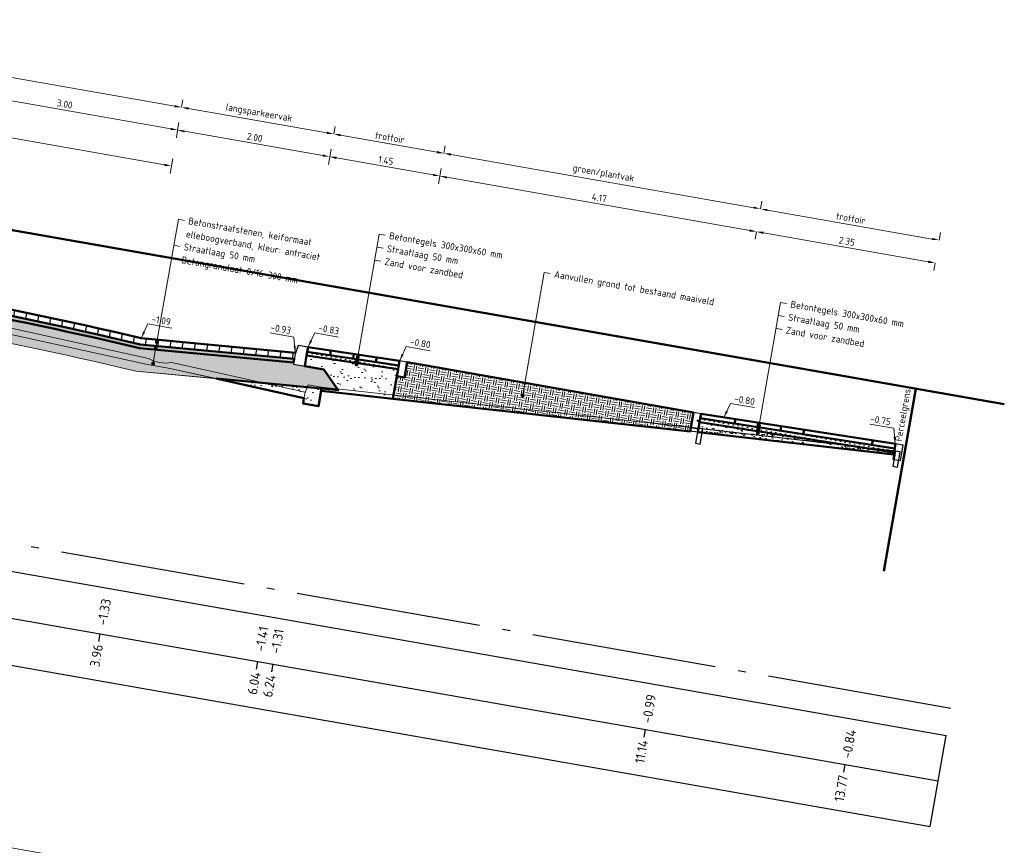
# Model space of a CAD drawing. Header units: metres. Extents: x 2514 to 227642, y 1683 to 852646.
# Tile 386 of 462: x 114353 to 114366, y 426034 to 426045. Entities that reach past the tile are written whole.
import ezdxf
from ezdxf.enums import TextEntityAlignment as Align

# ---------------------------------------------------------------- set-up
doc = ezdxf.new("R2010")
doc.units = ezdxf.units.M
doc.linetypes.add('AL-NAP_LIJN', pattern=[15.25, 12, -1.5, 0.25, -1.5])
doc.linetypes.add('VH-TROTTOIRBAND_180-200', pattern=[20, 10, -2, 2, -2, 2, -2])
doc.layers.get('Defpoints').update_dxf_attribs({"color": 244, "lineweight": 35})
for name, color, linetype, lineweight in [('B-WE-GR-GROENVOORZIENING-GD', 80, 'Continuous', 25), ('B-WE-VH-KANTOPSLUITING_TROTTOIRBAND_180 200-G', 210, 'VH-TROTTOIRBAND_180-200', 18), ('B-WE-VH-VERHARDING_BETONSTRAATSTEEN-GD', 252, 'Continuous', 25), ('B-WE-VH-VERHARDING_TEGEL-GD', 252, 'Continuous', 25), ('N-WE-GR-GROENVOORZIENING-GD', 80, 'Continuous', 50), ('N-WE-GR-GROND-AD-50', 92, 'Continuous', 18), ('N-WE-GW-GROND_ZAND-AD-50', 7, 'Continuous', 18), ('N-WE-GW-GROND_ZAND_FUNDERINGSZAND-AD-50', 7, 'Continuous', 18), ('N-WE-GW-GROND_ZAND_FUNDERINGSZAND-GD', 7, 'Continuous', 50), ('N-WE-GW-GROND_ZAND_ONTGRAVEN-GD', 251, 'Continuous', 18), ('N-WE-KG-GRENS_PERCEEL-GD', 150, 'Continuous', 50), ('N-WE-VH-ELEMENTENVERHARDING-AD', 8, 'Continuous', 25), ('N-WE-VH-KANTOPSLUITING_OPSLUITBAND-SD', 1, 'Continuous', 25), ('N-WE-VH-KANTOPSLUITING_TROTTOIRBAND-SD', 210, 'Continuous', 25), ('N-WE-VH-M', 7, 'Continuous', 18), ('N-WE-VH-NAP-T18', 1, 'Continuous', 18), ('N-WE-VH-T18', 10, 'Continuous', 18), ('N-WE-VH-VERHARDING_BETONSTRAATSTEEN-GD', 252, 'Continuous', 50), ('N-WE-VH-VERHARDING_FUNDERING-AD-50', 252, 'Continuous', 18), ('N-WE-VH-VERHARDING_FUNDERING-O', 7, 'Continuous', 18), ('N-WE-VH-VERHARDING_TEGEL-GD', 252, 'Continuous', 50), ('X-XX-AL-NAP-GD', 7, 'AL-NAP_LIJN', 25), ('X-XX-AL-PROFIELBALK-G', 7, 'Continuous', 25), ('X-XX-AL-PROFIELBALK-T25', 7, 'Continuous', 25), ('X-XX-AL-VERWIJZING-T18', 10, 'Continuous', 18)]:
    doc.layers.add(name, color=color, linetype=linetype, lineweight=lineweight)
doc.layers.add('X-XX-AL-HULPLIJN-G', color=6, linetype='Continuous', lineweight=18, plot=False)
doc.styles.add('NLCS-ISO-M50-T18', font='NLCS-ISO.ttf', dxfattribs={"height": 0.09})
doc.styles.add('NLCS-ISO-M50-T18_CURSIEF', font='NLCS-ISO.ttf', dxfattribs={"oblique": 15, "height": 0.09})
doc.styles.add('NLCS-ISO-M50-T25', font='NLCS-ISO.ttf', dxfattribs={"height": 0.125})
doc.dimstyles.new('NLCS-M50-T18-PIJL_L2_H1', dxfattribs={"dimscale": 0.05, "dimtxt": 2.5, "dimasz": 1.8, "dimexe": 2, "dimexo": 2, "dimgap": 0.7, "dimtad": 1, "dimzin": 0, "dimdsep": 46, "dimtxsty": 'NLCS-ISO-M50-T18', "dimcen": 0, "dimdle": 2, "dimclrd": 256, "dimclre": 256, "dimclrt": 1, "dimadec": 1, "dimazin": 0, "dimtfac": 1, "dimtdec": 3, "dimtofl": 0, "dimtmove": 0, "dimatfit": 3, "dimfxl": 2, "dimfxlon": 1, "dimtfillclr": 256, "dimtolj": 1, "dimtzin": 0, "dimlwd": -1, "dimlwe": -1, "dimarcsym": 0})
doc.dimstyles.new('NLCS-M50-T18_CURSIEF-PIJL_A_L2_H1', dxfattribs={"dimscale": 0.05, "dimtxt": 2.5, "dimasz": 1.8, "dimexe": 2, "dimexo": 2, "dimgap": 0.7, "dimtad": 1, "dimzin": 0, "dimdsep": 46, "dimtxsty": 'NLCS-ISO-M50-T18_CURSIEF', "dimcen": 2.5, "dimdle": 2, "dimclrd": 256, "dimclre": 256, "dimclrt": 10, "dimadec": 1, "dimazin": 0, "dimtfac": 1, "dimtdec": 3, "dimtofl": 0, "dimtmove": 0, "dimatfit": 3, "dimfxl": 2, "dimtfillclr": 256, "dimtolj": 1, "dimtzin": 0, "dimlwd": -1, "dimlwe": -1, "dimarcsym": 0})
pattern_1 = [(350.050047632, (0.466098, -0.081765), (0.0361795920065, 0.0253803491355), [0, -0.0625])]

# ---------------------------------------------------------------- blocks, each defined once
blk = doc.blocks.new('*D1004')
at = {"layer": 'Defpoints', "color": 0, "transparency": 16777216}
for p in [(114351.969, 426044.243), (114354.924, 426043.725), (114354.924, 426043.725)]:
    blk.add_point(p, dxfattribs=at)
at = {"layer": 'N-WE-VH-M', "transparency": 16777216}
for p, q in [((114351.969, 426044.243), (114351.952, 426044.145)), ((114352.058, 426044.228), (114354.835, 426043.741)), ((114354.924, 426043.725), (114354.907, 426043.627))]:
    blk.add_line(p, q, dxfattribs=at)
for points in [[(114352.06, 426044.243), (114352.055, 426044.213), (114351.969, 426044.243)], [(114354.838, 426043.755), (114354.833, 426043.726), (114354.924, 426043.725)]]:
    blk.add_solid(points, dxfattribs=at)
at = {"layer": 'N-WE-VH-M', "color": 1, "transparency": 16777216, "insert": (114353.461, 426044.063), "char_height": 0.09, "attachment_point": 5, "rotation": 350.05, "style": 'NLCS-ISO-M50-T18'}
blk.add_mtext('\\A1;3.00', dxfattribs=at)
blk = doc.blocks.new('*D1005')
at = {"layer": 'Defpoints', "color": 0, "transparency": 16777216}
for p in [(114354.924, 426043.725), (114356.894, 426043.38), (114356.894, 426043.38)]:
    blk.add_point(p, dxfattribs=at)
at = {"layer": 'N-WE-VH-M', "transparency": 16777216}
for p, q in [((114354.924, 426043.725), (114354.941, 426043.824)), ((114355.013, 426043.71), (114356.805, 426043.395)), ((114356.894, 426043.38), (114356.911, 426043.478))]:
    blk.add_line(p, q, dxfattribs=at)
for points in [[(114355.015, 426043.724), (114355.01, 426043.695), (114354.924, 426043.725)], [(114356.808, 426043.41), (114356.803, 426043.38), (114356.894, 426043.38)]]:
    blk.add_solid(points, dxfattribs=at)
at = {"layer": 'N-WE-VH-M', "color": 1, "transparency": 16777216, "insert": (114355.923, 426043.631), "char_height": 0.09, "attachment_point": 5, "rotation": 350.05, "style": 'NLCS-ISO-M50-T18'}
blk.add_mtext('\\A1;2.00', dxfattribs=at)
blk = doc.blocks.new('*D1006')
at = {"layer": 'Defpoints', "color": 0, "transparency": 16777216}
for p in [(114356.894, 426043.38), (114358.322, 426043.129), (114358.322, 426043.129)]:
    blk.add_point(p, dxfattribs=at)
at = {"layer": 'N-WE-VH-M', "transparency": 16777216}
for p, q in [((114356.894, 426043.38), (114356.877, 426043.281)), ((114356.983, 426043.364), (114358.233, 426043.145)), ((114358.322, 426043.129), (114358.339, 426043.228))]:
    blk.add_line(p, q, dxfattribs=at)
for points in [[(114356.985, 426043.379), (114356.98, 426043.349), (114356.894, 426043.38)], [(114358.236, 426043.159), (114358.23, 426043.13), (114358.322, 426043.129)]]:
    blk.add_solid(points, dxfattribs=at)
at = {"layer": 'N-WE-VH-M', "color": 1, "transparency": 16777216, "insert": (114357.622, 426043.333), "char_height": 0.09, "attachment_point": 5, "rotation": 350.05, "style": 'NLCS-ISO-M50-T18'}
blk.add_mtext('\\A1;1.45', dxfattribs=at)
blk = doc.blocks.new('*D1007')
at = {"layer": 'Defpoints', "color": 0, "transparency": 16777216}
for p in [(114358.322, 426043.129), (114362.424, 426042.409), (114362.424, 426042.409)]:
    blk.add_point(p, dxfattribs=at)
at = {"layer": 'N-WE-VH-M', "transparency": 16777216}
for p, q in [((114358.322, 426043.129), (114358.304, 426043.031)), ((114358.41, 426043.114), (114362.336, 426042.425)), ((114362.424, 426042.409), (114362.407, 426042.311))]:
    blk.add_line(p, q, dxfattribs=at)
for points in [[(114358.413, 426043.128), (114358.408, 426043.099), (114358.322, 426043.129)], [(114362.338, 426042.44), (114362.333, 426042.41), (114362.424, 426042.409)]]:
    blk.add_solid(points, dxfattribs=at)
at = {"layer": 'N-WE-VH-M', "color": 1, "transparency": 16777216, "insert": (114360.387, 426042.848), "char_height": 0.09, "attachment_point": 5, "rotation": 350.05, "style": 'NLCS-ISO-M50-T18'}
blk.add_mtext('\\A1;4.17', dxfattribs=at)
blk = doc.blocks.new('*D1008')
at = {"layer": 'Defpoints', "color": 0, "transparency": 16777216}
for p in [(114362.424, 426042.409), (114364.739, 426042.003), (114364.739, 426042.003)]:
    blk.add_point(p, dxfattribs=at)
at = {"layer": 'N-WE-VH-M', "transparency": 16777216}
for p, q in [((114362.424, 426042.409), (114362.407, 426042.311)), ((114362.513, 426042.394), (114364.65, 426042.019)), ((114364.739, 426042.003), (114364.722, 426041.905))]:
    blk.add_line(p, q, dxfattribs=at)
for points in [[(114362.516, 426042.409), (114362.51, 426042.379), (114362.424, 426042.409)], [(114364.653, 426042.034), (114364.648, 426042.004), (114364.739, 426042.003)]]:
    blk.add_solid(points, dxfattribs=at)
at = {"layer": 'N-WE-VH-M', "color": 1, "transparency": 16777216, "insert": (114363.596, 426042.285), "char_height": 0.09, "attachment_point": 5, "rotation": 350.05, "style": 'NLCS-ISO-M50-T18'}
blk.add_mtext('\\A1;2.35', dxfattribs=at)
blk = doc.blocks.new('*D1012')
at = {"layer": 'Defpoints', "color": 0, "transparency": 16777216}
for p in [(114349.014, 426044.762), (114354.924, 426043.725), (114354.842, 426043.259)]:
    blk.add_point(p, dxfattribs=at)
at = {"layer": 'N-WE-VH-M', "transparency": 16777216}
for p, q in [((114348.95, 426044.395), (114348.915, 426044.198)), ((114349.021, 426044.281), (114354.754, 426043.275)), ((114354.86, 426043.358), (114354.825, 426043.161))]:
    blk.add_line(p, q, dxfattribs=at)
for points in [[(114349.024, 426044.295), (114349.019, 426044.266), (114348.933, 426044.296)], [(114354.756, 426043.29), (114354.751, 426043.26), (114354.842, 426043.259)]]:
    blk.add_solid(points, dxfattribs=at)
at = {"layer": 'N-WE-VH-M', "color": 1, "transparency": 16777216, "insert": (114351.901, 426043.857), "char_height": 0.09, "attachment_point": 5, "rotation": 350.05, "style": 'NLCS-ISO-M50-T18'}
blk.add_mtext('\\A1;6.00', dxfattribs=at)
blk = doc.blocks.new('_Dot')
at = {"color": 0, "linetype": 'ByBlock', "lineweight": -2}
blk.add_line((-0.5, 0), (-1, 0), dxfattribs=at)
at = {"color": 0, "linetype": 'ByBlock', "const_width": 0.5}
blk.add_lwpolyline([(-0.25, 0, 1), (0.25, 0, 1)], format="xyb", close=True, dxfattribs=at)
blk = doc.blocks.new('*D881')
at = {"layer": 'Defpoints', "color": 0, "ltscale": 0.2, "transparency": 16777216}
for p in [(114352.484, 426034.477), (114357.409, 426033.613), (114357.409, 426033.613)]:
    blk.add_point(p, dxfattribs=at)
at = {"layer": 'N-WE-VH-M', "ltscale": 0.2, "transparency": 16777216}
for p, q in [((114352.484, 426034.477), (114352.501, 426034.575)), ((114352.572, 426034.461), (114357.32, 426033.628)), ((114357.409, 426033.613), (114357.426, 426033.711))]:
    blk.add_line(p, q, dxfattribs=at)
for points in [[(114352.575, 426034.476), (114352.57, 426034.446), (114352.484, 426034.477)], [(114357.323, 426033.643), (114357.317, 426033.614), (114357.409, 426033.613)]]:
    blk.add_solid(points, dxfattribs=at)
at = {"layer": 'N-WE-VH-M', "color": 1, "ltscale": 0.2, "transparency": 16777216, "insert": (114354.962, 426034.137), "char_height": 0.09, "attachment_point": 5, "rotation": 350.05, "style": 'NLCS-ISO-M50-T18'}
blk.add_mtext('\\A1;haaksparkeervak', dxfattribs=at)
blk = doc.blocks.new('*D884')
at = {"layer": 'Defpoints', "color": 0, "transparency": 16777216}
for p in [(114349.066, 426045.057), (114354.974, 426044.021), (114354.974, 426044.021)]:
    blk.add_point(p, dxfattribs=at)
at = {"layer": 'N-WE-VH-M', "transparency": 16777216}
for p, q in [((114349.066, 426045.057), (114349.083, 426045.156)), ((114349.155, 426045.042), (114354.886, 426044.036)), ((114354.974, 426044.021), (114354.992, 426044.119))]:
    blk.add_line(p, q, dxfattribs=at)
for points in [[(114349.157, 426045.057), (114349.152, 426045.027), (114349.066, 426045.057)], [(114354.888, 426044.051), (114354.883, 426044.022), (114354.974, 426044.021)]]:
    blk.add_solid(points, dxfattribs=at)
at = {"layer": 'N-WE-VH-M', "color": 1, "transparency": 16777216, "insert": (114352.036, 426044.631), "char_height": 0.09, "attachment_point": 5, "rotation": 350.05, "style": 'NLCS-ISO-M50-T18'}
blk.add_mtext('\\A1;rijbaan', dxfattribs=at)
blk = doc.blocks.new('*D885')
at = {"layer": 'Defpoints', "color": 0, "ltscale": 0.2, "transparency": 16777216}
for p in [(114358.374, 426043.425), (114362.476, 426042.705), (114362.476, 426042.705)]:
    blk.add_point(p, dxfattribs=at)
at = {"layer": 'N-WE-VH-M', "ltscale": 0.2, "transparency": 16777216}
for p, q in [((114358.374, 426043.425), (114358.391, 426043.523)), ((114358.462, 426043.409), (114362.388, 426042.72)), ((114362.476, 426042.705), (114362.494, 426042.803))]:
    blk.add_line(p, q, dxfattribs=at)
for points in [[(114358.465, 426043.424), (114358.46, 426043.394), (114358.374, 426043.425)], [(114362.39, 426042.735), (114362.385, 426042.706), (114362.476, 426042.705)]]:
    blk.add_solid(points, dxfattribs=at)
at = {"layer": 'N-WE-VH-M', "color": 1, "ltscale": 0.2, "transparency": 16777216, "insert": (114360.441, 426043.157), "char_height": 0.09, "attachment_point": 5, "rotation": 350.05, "style": 'NLCS-ISO-M50-T18'}
blk.add_mtext('\\A1;groen/plantvak', dxfattribs=at)
blk = doc.blocks.new('*D886')
at = {"layer": 'Defpoints', "color": 0, "ltscale": 0.2, "transparency": 16777216}
for p in [(114362.476, 426042.705), (114364.791, 426042.299), (114364.791, 426042.299)]:
    blk.add_point(p, dxfattribs=at)
at = {"layer": 'N-WE-VH-M', "ltscale": 0.2, "transparency": 16777216}
for p, q in [((114362.476, 426042.705), (114362.494, 426042.803)), ((114362.565, 426042.689), (114364.702, 426042.314)), ((114364.791, 426042.299), (114364.808, 426042.397))]:
    blk.add_line(p, q, dxfattribs=at)
for points in [[(114362.567, 426042.704), (114362.562, 426042.675), (114362.476, 426042.705)], [(114364.705, 426042.329), (114364.7, 426042.3), (114364.791, 426042.299)]]:
    blk.add_solid(points, dxfattribs=at)
at = {"layer": 'N-WE-VH-M', "color": 1, "ltscale": 0.2, "transparency": 16777216, "insert": (114363.647, 426042.581), "char_height": 0.09, "attachment_point": 5, "rotation": 350.05, "style": 'NLCS-ISO-M50-T18'}
blk.add_mtext('\\A1;trottoir', dxfattribs=at)
blk = doc.blocks.new('*D890')
at = {"layer": 'Defpoints', "color": 0, "ltscale": 0.2, "transparency": 16777216}
for p in [(114356.946, 426043.675), (114358.374, 426043.425), (114358.374, 426043.425)]:
    blk.add_point(p, dxfattribs=at)
at = {"layer": 'N-WE-VH-M', "ltscale": 0.2, "transparency": 16777216}
for p, q in [((114356.946, 426043.675), (114356.963, 426043.773)), ((114357.035, 426043.659), (114358.285, 426043.44)), ((114358.374, 426043.425), (114358.391, 426043.523))]:
    blk.add_line(p, q, dxfattribs=at)
for points in [[(114357.037, 426043.674), (114357.032, 426043.645), (114356.946, 426043.675)], [(114358.288, 426043.455), (114358.282, 426043.425), (114358.374, 426043.425)]]:
    blk.add_solid(points, dxfattribs=at)
at = {"layer": 'N-WE-VH-M', "color": 1, "ltscale": 0.2, "transparency": 16777216, "insert": (114357.674, 426043.629), "char_height": 0.09, "attachment_point": 5, "rotation": 350.05, "style": 'NLCS-ISO-M50-T18'}
blk.add_mtext('\\A1;trottoir', dxfattribs=at)
blk = doc.blocks.new('*D891')
at = {"layer": 'Defpoints', "color": 0, "ltscale": 0.2, "transparency": 16777216}
for p in [(114354.975, 426044.021), (114354.975, 426044.021), (114356.946, 426043.675)]:
    blk.add_point(p, dxfattribs=at)
at = {"layer": 'N-WE-VH-M', "ltscale": 0.2, "transparency": 16777216}
for p, q in [((114354.975, 426044.021), (114354.992, 426044.119)), ((114356.857, 426043.691), (114355.064, 426044.005)), ((114356.946, 426043.675), (114356.963, 426043.773))]:
    blk.add_line(p, q, dxfattribs=at)
for points in [[(114355.066, 426044.02), (114355.061, 426043.99), (114354.975, 426044.021)], [(114356.86, 426043.705), (114356.855, 426043.676), (114356.946, 426043.675)]]:
    blk.add_solid(points, dxfattribs=at)
at = {"layer": 'N-WE-VH-M', "color": 1, "ltscale": 0.2, "transparency": 16777216, "insert": (114355.977, 426043.94), "char_height": 0.09, "attachment_point": 5, "rotation": 350.05, "style": 'NLCS-ISO-M50-T18'}
blk.add_mtext('\\A1;langsparkeervak', dxfattribs=at)

msp = doc.modelspace()

# ---------------------------------------------------------------- hatches: boundary and pattern name
at = {"layer": 'N-WE-GR-GROND-AD-50', "ltscale": 0.2}
h = msp.add_hatch(dxfattribs=at)
h.set_pattern_fill('AGR-GROND', color=256, scale=0.03, pattern_type=2)
h.set_pattern_definition([(350.050047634, (0.003884, 0.02216), (0.086831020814, 0.060912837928), [0.075, -0.075]), (350.050047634, (0.00907, 0.05171), (0.086831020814, 0.060912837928), [0.075, -0.075]), (80.050047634, (0.03512, 0.069985), (-0.060912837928, 0.086831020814), [0.075, -0.075]), (80.050047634, (0.064666, 0.0648), (-0.060912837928, 0.086831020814), [0.075, -0.075])])
h.paths.add_polyline_path([(114361.608, 426040.067), (114357.899, 426040.718), (114357.864, 426040.521), (114357.766, 426040.538), (114357.714, 426040.244), (114361.033, 426039.883), (114361.565, 426039.82)])
at = {"layer": 'N-WE-GW-GROND_ZAND-AD-50', "ltscale": 0.2}
h = msp.add_hatch(dxfattribs=at)
h.set_pattern_fill('AGW-GROND_ZAND_CUNETZAND-SO', color=1, scale=0.05, pattern_type=2)
h.set_pattern_definition(pattern_1)
edge = h.paths.add_edge_path()
edge.add_line((114356.426, 426040.712), (114356.435, 426040.762))
edge.add_line((114356.435, 426040.762), (114354.438, 426040.949))
edge.add_arc((114342.865, 425992.343), 49.965, 76.6069, 83.4932)
edge.add_line((114348.527, 426041.986), (114346.585, 426042.49))
edge.add_line((114346.585, 426042.49), (114346.577, 426042.44))
edge.add_line((114346.577, 426042.44), (114348.518, 426041.937))
edge.add_arc((114342.865, 425992.343), 49.915, 76.6029, 83.4972, ccw=False)
edge.add_line((114354.43, 426040.9), (114356.426, 426040.712))
h = msp.add_hatch(dxfattribs=at)
h.set_pattern_fill('AGW-GROND_ZAND_CUNETZAND-SO', color=1, scale=0.05, pattern_type=2)
h.set_pattern_definition(pattern_1)
h.paths.add_polyline_path([(114356.603, 426040.854), (114356.595, 426040.805), (114357.781, 426040.627), (114357.79, 426040.676)])
h = msp.add_hatch(dxfattribs=at)
h.set_pattern_fill('AGW-GROND_ZAND_CUNETZAND-SO', color=1, scale=0.05, pattern_type=2)
h.set_pattern_definition(pattern_1)
h.paths.add_polyline_path([(114364.207, 426039.55), (114364.216, 426039.6), (114361.696, 426039.991), (114361.687, 426039.942)])
at = {"layer": 'N-WE-GW-GROND_ZAND_FUNDERINGSZAND-AD-50', "ltscale": 0.2}
h = msp.add_hatch(dxfattribs=at)
h.set_pattern_fill('AGW-GROND_ZAND_FUNDERINGSZAND', color=1, scale=0.1, pattern_type=2)
h.set_pattern_definition([(27.550047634, (0.4661, -0.08177), (0.027088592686, 0.190872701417), [0, -0.152, 0, -0.17, 0, -0.1625]), (357.550047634, (0.4661, -0.08177), (0.22307902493, 0.24739023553), [0, -0.082, 0, -0.137, 0, -0.0525]), (317.550047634, (0.34495, -0.06051), (0.30682800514, -0.05325120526), [0, -0.05, 0, -0.18, 0, -0.235]), (307.550047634, (0.34495, -0.0605), (0.31125633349, 0.03450522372), [0, -0.025, 0, -0.118, 0, -0.135])])
h.paths.add_polyline_path([(114356.595, 426040.805), (114356.592, 426040.79), (114356.57, 426040.667), (114356.817, 426040.624), (114356.91, 426040.49), (114357.004, 426040.357), (114356.787, 426040.377), (114356.782, 426040.345), (114357.714, 426040.244), (114357.781, 426040.627)])
h = msp.add_hatch(dxfattribs=at)
h.set_pattern_fill('AGW-GROND_ZAND_FUNDERINGSZAND', color=1, scale=0.1, pattern_type=2)
h.set_pattern_definition([(27.55005, (114463.5998, 426221.06218), (0.02708859, 0.1908727), [0, -0.152, 0, -0.17, 0, -0.1625]), (357.55005, (114463.5998, 426221.06218), (0.22307902, 0.24739024), [0, -0.082, 0, -0.137, 0, -0.0525]), (317.55005, (114463.47866, 426221.08343), (0.306828, -0.0532512), [0, -0.05, 0, -0.18, 0, -0.235]), (307.55005, (114463.47866, 426221.08343), (0.31125633, 0.03450522), [0, -0.025, 0, -0.118, 0, -0.135])])
h.paths.add_polyline_path([(114355.422, 426040.505), (114356.559, 426040.253), (114356.55, 426040.183), (114356.747, 426040.148), (114356.782, 426040.345), (114356.787, 426040.377)])
h = msp.add_hatch(dxfattribs=at)
h.set_pattern_fill('AGW-GROND_ZAND_FUNDERINGSZAND', color=1, scale=0.05, pattern_type=2)
h.set_pattern_definition([(27.550047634, (0.4661, -0.081765), (0.013544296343, 0.095436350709), [0, -0.076, 0, -0.085, 0, -0.08125]), (357.550047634, (0.4661, -0.08177), (0.111539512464, 0.123695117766), [0, -0.041, 0, -0.0685, 0, -0.02625]), (317.550047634, (0.40552, -0.07114), (0.15341400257, -0.026625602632), [0, -0.025, 0, -0.09, 0, -0.1175]), (307.550047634, (0.40552, -0.07114), (0.155628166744, 0.01725261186), [0, -0.0125, 0, -0.059, 0, -0.0675])])
h.paths.add_polyline_path([(114361.664, 426039.81), (114361.687, 426039.942), (114364.207, 426039.55), (114364.202, 426039.52)])
at = {"layer": 'N-WE-VH-ELEMENTENVERHARDING-AD'}
h = msp.add_hatch(dxfattribs=at)
h.set_pattern_fill('ANSI31', color=1, scale=0.05, angle=45)
h.set_pattern_definition([(80.050047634, (0.4661, -0.08177), (-0.1563622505, 0.02743007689), [])])
h.paths.add_polyline_path([(114348.541, 426042.065), (114346.599, 426042.568), (114346.585, 426042.49), (114348.527, 426041.986, -0.030056), (114354.438, 426040.949), (114356.435, 426040.762), (114356.449, 426040.84), (114354.451, 426041.028, 0.03)])
at = {"layer": 'N-WE-VH-VERHARDING_FUNDERING-AD-50', "lineweight": 5, "ltscale": 0.2}
h = msp.add_hatch(dxfattribs=at)
h.set_pattern_fill('AVH-FUNDERING_02-SO', color=256, scale=0.25, pattern_type=2)
h.set_pattern_definition([(0, (0, 0), (0.25, 0.25), [0.03125, -0.21875]), (90, (0, 0), (-0.25, 0.25), [0.03125, -0.21875]), (135, (0.03125, 0), (-0.24999999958, 1e-17), [0.044194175, -0.309359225]), (0, (0.03125, 0.14062), (0.25, 0.25), [0.03125, -0.21875]), (45, (0.04688, 0.125), (0, 0.24999999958), [0.022097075, -0.3314563]), (135, (0.04688, 0.125), (-0.24999999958, 1e-17), [0.022097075, -0.3314563]), (0, (0.125, 0.20312), (0.25, 0.25), [0.044194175, -0.205805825]), (45, (0.125, 0.20312), (0, 0.24999999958), [0.03125, -0.3223034]), (135, (0.1692, 0.20312), (-0.24999999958, 1e-17), [0.03125, -0.3223034]), (90, (0.17188, 0.0625), (-0.25, 0.25), [0.03125, -0.21875]), (45, (0.17188, 0.0625), (0, 0.24999999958), [0.022097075, -0.3314563]), (135, (0.1875, 0.07812), (-0.24999999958, 1e-17), [0.022097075, -0.3314563]), (0, (0.03125, 0.0625), (0.25, 0.25), [0.015625, -0.209375]), (0, (0.21875, 0.125), (0.25, 0.25), [0.015625, -0.209375]), (90, (0.14062, 0.15625), (-0.25, 0.25), [0.015625, -0.209375]), (135, (0.17188, 0.01562), (-0.24999999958, 1e-17), [0.022097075, -0.3314563]), (135, (0.0625, 0.1875), (-0.24999999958, 1e-17), [0.022097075, -0.3314563]), (45, (0.11719, 0.08203), (0, 0.24999999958), [0.022097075, -0.3314563]), (90, (0.08594, 0.03125), (-0.25, 0.25), [0.00390625, -0.24609375]), (90, (0.09766, 0.13672), (-0.25, 0.25), [0.00390625, -0.24609375]), (90, (0.21484, 0.1797), (-0.25, 0.25), [0.00390625, -0.24609375]), (90, (0.21875, 0.04688), (-0.25, 0.25), [0.00390625, -0.24609375])])
edge = h.paths.add_edge_path()
edge.add_line((114357.004, 426040.357), (114356.817, 426040.624))
edge.add_line((114356.817, 426040.624), (114356.57, 426040.667))
edge.add_line((114356.57, 426040.667), (114356.423, 426040.693))
edge.add_line((114356.423, 426040.693), (114356.426, 426040.712))
edge.add_line((114356.426, 426040.712), (114354.43, 426040.9))
edge.add_arc((114342.865, 425992.343), 49.915, 76.6029, 83.4972)
edge.add_line((114348.518, 426041.937), (114346.577, 426042.44))
edge.add_line((114346.577, 426042.44), (114346.573, 426042.42))
edge.add_line((114346.573, 426042.42), (114346.425, 426042.446))
edge.add_line((114346.425, 426042.446), (114346.179, 426042.49))
edge.add_line((114346.179, 426042.49), (114345.912, 426042.303))
edge.add_line((114345.912, 426042.303), (114348.463, 426041.641))
edge.add_arc((114342.865, 425992.343), 49.615, 76.5786, 83.5215, ccw=False)
edge.add_line((114354.381, 426040.603), (114357.004, 426040.357))

# ---------------------------------------------------------------- linework, layer by layer
at = {"layer": 'B-WE-GR-GROENVOORZIENING-GD', "color": 251, "lineweight": 5, "ltscale": 0.2, "flags": 128}
for points in [[(114356.79, 426040.395), (114361.038, 426039.932)], [(114356.782, 426040.345), (114361.033, 426039.883)]]:
    msp.add_lwpolyline(points, dxfattribs=at)
at = {"layer": 'B-WE-VH-KANTOPSLUITING_TROTTOIRBAND_180 200-G', "color": 251, "lineweight": 5, "flags": 128}
msp.add_lwpolyline([(114356.573, 426040.311), (114356.55, 426040.183), (114356.747, 426040.148), (114356.79, 426040.395), (114356.613, 426040.426)], close=True, dxfattribs=at)
at = {"layer": 'B-WE-VH-VERHARDING_BETONSTRAATSTEEN-GD', "color": 251, "lineweight": 5, "ltscale": 0.2, "flags": 128}
msp.add_lwpolyline([(114356.576, 426040.331), (114354.843, 426040.716, -0.2), (114354.547, 426040.768), (114350.672, 426041.62), (114346.727, 426042.079)], format="xyb", dxfattribs=at)
msp.add_lwpolyline([(114346.718, 426041.999), (114350.659, 426041.541), (114354.532, 426040.689), (114354.827, 426040.638), (114356.559, 426040.253)], dxfattribs=at)
at = {"layer": 'B-WE-VH-VERHARDING_TEGEL-GD', "color": 251, "ltscale": 0.2, "flags": 128}
for points in [[(114364.222, 426039.518), (114361.033, 426039.883)], [(114364.227, 426039.567), (114361.038, 426039.932)]]:
    msp.add_lwpolyline(points, dxfattribs=at)
for points in [[(114361.635, 426039.667), (114361.694, 426039.656), (114361.729, 426039.853), (114361.67, 426039.864)], [(114364.193, 426039.37), (114364.252, 426039.36), (114364.286, 426039.557), (114364.227, 426039.567)]]:
    msp.add_lwpolyline(points, close=True, dxfattribs=at)
at = {"layer": 'N-WE-GR-GROENVOORZIENING-GD', "color": 1, "ltscale": 0.2, "flags": 128}
msp.add_lwpolyline([(114361.608, 426040.067), (114361.565, 426039.82), (114357.714, 426040.244), (114357.766, 426040.538), (114357.864, 426040.521), (114357.899, 426040.718)], close=True, dxfattribs=at)
msp.add_lwpolyline([(114357.899, 426040.718), (114361.608, 426040.067)], dxfattribs=at)
at = {"layer": 'N-WE-GW-GROND_ZAND_FUNDERINGSZAND-GD', "color": 1, "ltscale": 0.2, "flags": 128}
for points in [[(114357.714, 426040.244), (114356.782, 426040.345), (114356.787, 426040.377), (114357.004, 426040.357), (114356.817, 426040.624), (114356.57, 426040.667), (114356.595, 426040.805)], [(114357.781, 426040.627), (114356.595, 426040.805)], [(114357.781, 426040.627), (114357.714, 426040.244)], [(114364.207, 426039.55), (114361.687, 426039.942)]]:
    msp.add_lwpolyline(points, dxfattribs=at)
for points in [[(114355.422, 426040.505), (114356.559, 426040.253), (114356.55, 426040.183), (114356.747, 426040.148), (114356.787, 426040.377)], [(114361.664, 426039.81), (114361.687, 426039.942), (114364.207, 426039.55), (114364.202, 426039.52)]]:
    msp.add_lwpolyline(points, close=True, dxfattribs=at)
at = {"layer": 'N-WE-GW-GROND_ZAND_ONTGRAVEN-GD', "ltscale": 0.2, "flags": 128}
msp.add_lwpolyline([(114350.659, 426041.541), (114347.377, 426041.923), (114348.463, 426041.641, -0.030303), (114354.381, 426040.603), (114355.422, 426040.505), (114354.827, 426040.638), (114354.532, 426040.689)], format="xyb", close=True, dxfattribs=at)
at = {"layer": 'N-WE-KG-GRENS_PERCEEL-GD', "ltscale": 0.05, "flags": 128}
msp.add_lwpolyline([(114364.489, 426040.374), (114364.075, 426038.01)], dxfattribs=at)
at = {"layer": 'N-WE-VH-KANTOPSLUITING_OPSLUITBAND-SD', "color": 1, "flags": 128}
for points in [[(114357.766, 426040.538), (114357.864, 426040.521), (114357.899, 426040.718), (114357.8, 426040.735)], [(114361.573, 426039.87), (114361.672, 426039.853), (114361.706, 426040.05), (114361.608, 426040.067)], [(114364.192, 426039.462), (114364.29, 426039.445), (114364.325, 426039.642), (114364.226, 426039.659)]]:
    msp.add_lwpolyline(points, close=True, dxfattribs=at)
at = {"layer": 'N-WE-VH-KANTOPSLUITING_TROTTOIRBAND-SD', "color": 1, "flags": 128}
msp.add_lwpolyline([(114356.445, 426040.821), (114356.423, 426040.693), (114356.57, 426040.667), (114356.614, 426040.913), (114356.486, 426040.935)], close=True, dxfattribs=at)
at = {"layer": 'N-WE-VH-M'}
for p, q in [((114354.604, 426040.688), (114354.934, 426042.57)), ((114354.934, 426042.57), (114355.011, 426042.556)), ((114357.241, 426040.689), (114357.537, 426042.379)), ((114357.537, 426042.379), (114357.614, 426042.365)), ((114354.875, 426042.233), (114354.952, 426042.219)), ((114357.507, 426042.21), (114357.585, 426042.197)), ((114354.845, 426042.065), (114354.922, 426042.051)), ((114357.478, 426042.042), (114357.555, 426042.028)), ((114359.393, 426040.275), (114359.675, 426041.88)), ((114359.675, 426041.88), (114359.752, 426041.866)), ((114362.441, 426039.801), (114362.737, 426041.49)), ((114362.737, 426041.49), (114362.814, 426041.477)), ((114362.707, 426041.322), (114362.784, 426041.308)), ((114362.678, 426041.154), (114362.755, 426041.14))]:
    msp.add_line(p, q, dxfattribs=at)
at = {"layer": 'N-WE-VH-VERHARDING_BETONSTRAATSTEEN-GD', "ltscale": 0.2, "flags": 128}
for points in [[(114365.635, 426040.173), (114340.027, 426044.666)], [(114361.706, 426040.05), (114361.696, 426039.991)], [(114361.696, 426039.991), (114361.687, 426039.942), (114361.654, 426039.965)]]:
    msp.add_lwpolyline(points, dxfattribs=at)
at = {"layer": 'N-WE-VH-VERHARDING_BETONSTRAATSTEEN-GD', "color": 1, "ltscale": 0.2, "flags": 128}
msp.add_lwpolyline([(114356.449, 426040.84), (114354.451, 426041.028, 0.03), (114348.541, 426042.065), (114346.599, 426042.568)], format="xyb", dxfattribs=at)
msp.add_lwpolyline([(114356.426, 426040.712), (114356.435, 426040.762), (114354.438, 426040.949, 0.030056), (114348.527, 426041.986), (114346.585, 426042.49), (114346.577, 426042.44), (114348.518, 426041.937, -0.030091), (114354.43, 426040.9)], format="xyb", close=True, dxfattribs=at)
at = {"layer": 'N-WE-VH-VERHARDING_FUNDERING-O', "color": 1, "lineweight": 5, "ltscale": 0.2, "flags": 128}
msp.add_lwpolyline([(114357.004, 426040.357), (114356.817, 426040.624), (114356.423, 426040.693), (114356.426, 426040.712), (114354.43, 426040.9, 0.030091), (114348.518, 426041.937), (114346.577, 426042.44), (114346.573, 426042.42), (114346.425, 426042.446), (114346.179, 426042.49), (114345.912, 426042.303), (114348.463, 426041.641, -0.030303), (114354.381, 426040.603)], format="xyb", close=True, dxfattribs=at)
at = {"layer": 'N-WE-VH-VERHARDING_TEGEL-GD', "color": 1, "ltscale": 0.2, "flags": 128}
for points in [[(114356.614, 426040.913), (114356.595, 426040.805)], [(114356.614, 426040.913), (114356.603, 426040.854)], [(114357.8, 426040.735), (114356.614, 426040.913)], [(114357.79, 426040.676), (114356.603, 426040.854)], [(114356.91, 426040.869), (114356.9, 426040.81)], [(114357.207, 426040.824), (114357.197, 426040.765)], [(114357.504, 426040.78), (114357.493, 426040.721)], [(114357.8, 426040.735), (114357.781, 426040.627)], [(114361.706, 426040.05), (114361.687, 426039.942)], [(114364.226, 426039.659), (114361.706, 426040.05)], [(114364.216, 426039.6), (114361.696, 426039.991)], [(114362.151, 426039.981), (114362.141, 426039.922)], [(114362.448, 426039.935), (114362.437, 426039.876)], [(114362.744, 426039.889), (114362.734, 426039.83)], [(114363.041, 426039.843), (114363.03, 426039.784)], [(114363.93, 426039.705), (114363.919, 426039.646)], [(114364.226, 426039.659), (114364.207, 426039.55)]]:
    msp.add_lwpolyline(points, dxfattribs=at)
at = {"layer": 'X-XX-AL-HULPLIJN-G', "color": 1, "ltscale": 0.2, "flags": 128}
msp.add_lwpolyline([(114356.57, 426040.667), (114356.817, 426040.624), (114357.004, 426040.357), (114354.381, 426040.603, 0.030303), (114348.463, 426041.641), (114345.912, 426042.303), (114346.179, 426042.49), (114346.425, 426042.446)], format="xyb", dxfattribs=at)
at = {"layer": 'X-XX-AL-NAP-GD', "ltscale": 0.2, "flags": 128}
msp.add_lwpolyline([(114364.944, 426036.233), (114339.335, 426040.726)], dxfattribs=at)
at = {"layer": 'X-XX-AL-PROFIELBALK-G', "ltscale": 0.05}
for p, q in [((114339.274, 426040.375), (114364.883, 426035.883)), ((114339.17, 426039.784), (114364.779, 426035.292)), ((114339.067, 426039.193), (114364.675, 426034.701))]:
    msp.add_line(p, q, dxfattribs=at)
at = {"layer": 'X-XX-AL-PROFIELBALK-G'}
for p, q in [((114353.904, 426037.098), (114353.921, 426037.197)), ((114355.946, 426036.74), (114355.963, 426036.838)), ((114356.143, 426036.705), (114356.16, 426036.804)), ((114360.967, 426035.859), (114360.984, 426035.957)), ((114364.675, 426034.701), (114364.883, 426035.883)), ((114363.558, 426035.404), (114363.575, 426035.503))]:
    msp.add_line(p, q, dxfattribs=at)

# ---------------------------------------------------------------- block references
at = {"layer": 'N-WE-VH-M', "xscale": 0.04999999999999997, "yscale": 0.04999999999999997, "zscale": 0.04999999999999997, "rotation": 260.0500476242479}
for p in [(114354.655, 426040.977), (114354.642, 426040.904), (114357.248, 426040.734), (114357.258, 426040.786), (114354.606, 426040.701), (114357.241, 426040.689), (114359.396, 426040.287), (114362.448, 426039.846), (114362.457, 426039.898), (114362.441, 426039.801)]:
    msp.add_blockref('_Dot', p, dxfattribs=at)

# ---------------------------------------------------------------- texts
at = {"layer": 'N-WE-VH-NAP-T18', "style": 'NLCS-ISO-M50-T18'}
for s, rotation, p in [('-1.09', 350.05, (114354.581, 426041.236)), ('-0.93', 350.0501, (114356.122, 426041.128)), ('-0.83', 350.05, (114356.743, 426041.121)), ('-0.80', 350.05, (114357.93, 426040.943)), ('-0.80', 350.05, (114362.131, 426040.206)), ('-0.75', 350.874, (114363.893, 426039.942))]:
    msp.add_text(s, height=0.09, rotation=rotation, dxfattribs=at).set_placement(p)
at = {"layer": 'N-WE-VH-T18', "style": 'NLCS-ISO-M50-T18'}
for s, p in [('Betonstraatstenen, keiformaat', (114355.056, 426042.507)), ('elleboogverband, kleur: antraciet', (114355.026, 426042.339)), ('Betontegels 300x300x60 mm', (114357.659, 426042.316)), ('Straatlaag 50 mm', (114354.997, 426042.171)), ('Straatlaag 50 mm', (114357.629, 426042.148)), ('Betongranulaat 0/16 300 mm', (114354.967, 426042.002)), ('Zand voor zandbed', (114357.6, 426041.98)), ('Aanvullen grond tot bestaand maaiveld', (114359.797, 426041.817)), ('Betontegels 300x300x60 mm', (114362.859, 426041.428)), ('Straatlaag 50 mm', (114362.829, 426041.26)), ('Zand voor zandbed', (114362.8, 426041.091))]:
    msp.add_text(s, height=0.09, rotation=350.05, dxfattribs=at).set_placement(p)
at = {"layer": 'X-XX-AL-PROFIELBALK-T25', "style": 'NLCS-ISO-M50-T25'}
for s, p in [('-1.33', (114354.001, 426037.651)), ('-1.41', (114356.043, 426037.293)), ('-1.31', (114356.24, 426037.259)), ('3.96', (114353.897, 426037.06)), ('6.04', (114355.939, 426036.702)), ('6.24', (114356.136, 426036.668)), ('-0.99', (114361.064, 426036.412)), ('-0.84', (114363.655, 426035.958)), ('11.14', (114360.96, 426035.821)), ('13.77', (114363.551, 426035.367))]:
    msp.add_text(s, height=0.125, rotation=80.05, dxfattribs=at).set_placement(p, align=Align.MIDDLE_RIGHT)
at = {"layer": 'X-XX-AL-VERWIJZING-T18', "ltscale": 0.2, "style": 'NLCS-ISO-M50-T18'}
msp.add_text('Perceelgrens', height=0.09, rotation=80.05, dxfattribs=at).set_placement((114364.305, 426039.685))

# ---------------------------------------------------------------- dimensions: what is measured, and where the dimension line sits
at = {"layer": 'N-WE-VH-M'}
dim = msp.add_linear_dim(base=(114354.974, 426044.021), p1=(114349.066, 426045.057), p2=(114354.974, 426044.021), angle=350.05, text='rijbaan', dimstyle='NLCS-M50-T18-PIJL_L2_H1', override={"dimclrt": 1}, dxfattribs=at)
dim.commit()
dim.dimension.update_dxf_attribs({"geometry": '*D884', "text_midpoint": (114352.036, 426044.631)})
for base, p1, p2, picture, middle in [((114354.842, 426043.259), (114349.014, 426044.762), (114354.924, 426043.725), '*D1012', (114351.901, 426043.857)), ((114354.924, 426043.725), (114351.969, 426044.243), (114354.924, 426043.725), '*D1004', (114353.461, 426044.063)), ((114356.894, 426043.38), (114354.924, 426043.725), (114356.894, 426043.38), '*D1005', (114355.923, 426043.631)), ((114358.322, 426043.129), (114356.894, 426043.38), (114358.322, 426043.129), '*D1006', (114357.622, 426043.333)), ((114362.4244, 426042.4093), (114358.3217, 426043.1291), (114362.4244, 426042.4093), '*D1007', (114360.3869, 426042.848)), ((114364.739, 426042.003), (114362.424, 426042.409), (114364.739, 426042.003), '*D1008', (114363.596, 426042.285))]:
    dim = msp.add_linear_dim(base=base, p1=p1, p2=p2, angle=350.05, dimstyle='NLCS-M50-T18-PIJL_L2_H1', override={"dimclrt": 1}, dxfattribs=at)
    dim.commit()
    dim.dimension.update_dxf_attribs({"geometry": picture, "text_midpoint": middle})
at = {"layer": 'N-WE-VH-M', "ltscale": 0.2}
for base, p1, p2, text, picture, middle in [((114354.975, 426044.021), (114356.946, 426043.675), (114354.975, 426044.021), 'langsparkeervak', '*D891', (114355.977, 426043.94)), ((114358.374, 426043.425), (114356.946, 426043.675), (114358.374, 426043.425), 'trottoir', '*D890', (114357.674, 426043.629)), ((114362.476, 426042.705), (114358.374, 426043.425), (114362.476, 426042.705), 'groen/plantvak', '*D885', (114360.441, 426043.157)), ((114364.791, 426042.299), (114362.476, 426042.705), (114364.791, 426042.299), 'trottoir', '*D886', (114363.647, 426042.581)), ((114357.409, 426033.613), (114352.484, 426034.477), (114357.409, 426033.613), 'haaksparkeervak', '*D881', (114354.962, 426034.137))]:
    dim = msp.add_linear_dim(base=base, p1=p1, p2=p2, angle=350.05, text=text, dimstyle='NLCS-M50-T18-PIJL_L2_H1', override={"dimclrt": 1, "dimtmove": 1}, dxfattribs=at)
    dim.commit()
    dim.dimension.update_dxf_attribs({"geometry": picture, "text_midpoint": middle})

# ---------------------------------------------------------------- leaders
at = {"layer": 'N-WE-VH-M'}
for points in [[(114354.452, 426041.031), (114354.537, 426041.214), (114354.847, 426041.159)], [(114356.448, 426040.843), (114356.431, 426041.044), (114356.121, 426041.099)], [(114356.615, 426040.915), (114356.7, 426041.098), (114357.01, 426041.044)], [(114357.801, 426040.738), (114357.887, 426040.921), (114358.196, 426040.866)], [(114362.003, 426040.001), (114362.088, 426040.184), (114362.398, 426040.129)], [(114364.223, 426039.662), (114364.202, 426039.863), (114363.892, 426039.913)]]:
    msp.add_leader(points, dimstyle='NLCS-M50-T18_CURSIEF-PIJL_A_L2_H1', override={"dimgap": 0.7, "dimtad": 0}, dxfattribs=at)

doc.saveas('drawing.dxf')
